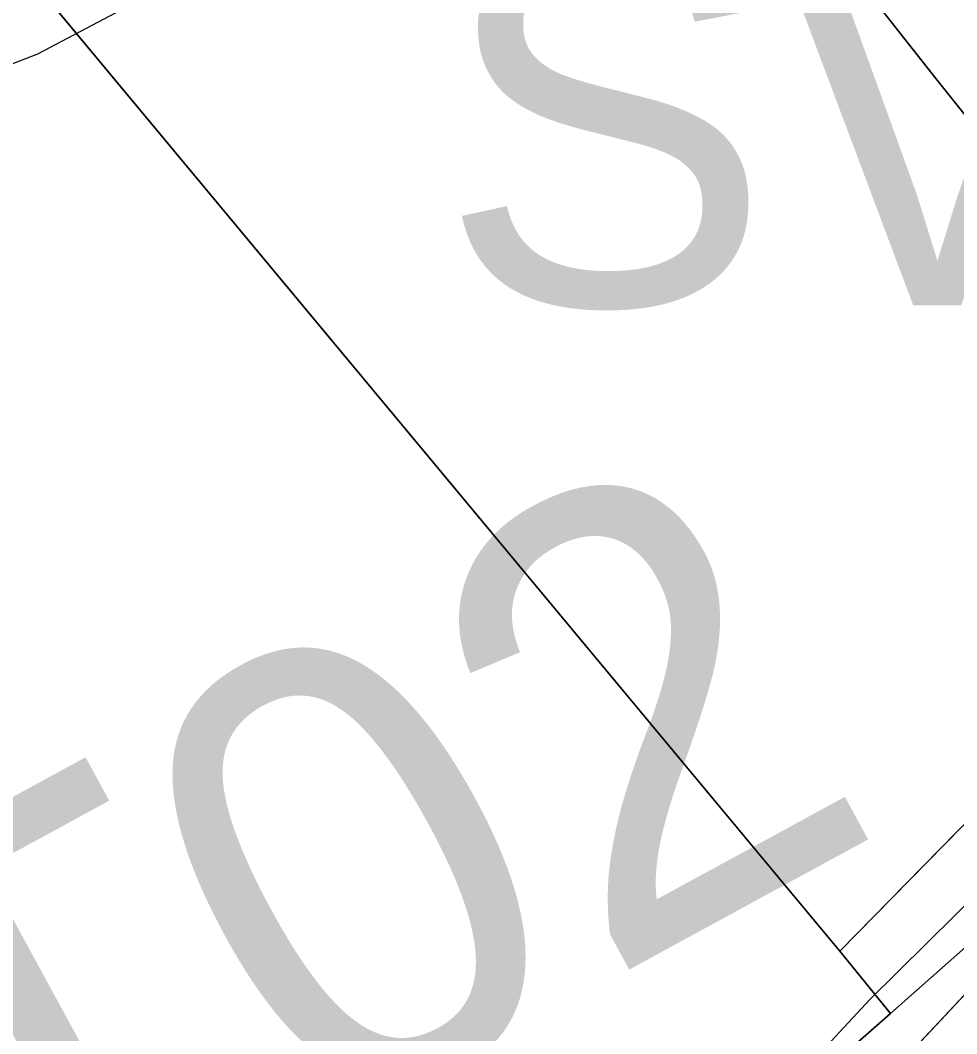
# Model space of a CAD drawing. Extents: x -706130 to -698555, y -971544 to -967260.
# Drawn here: x -704396.08 to -704370.92, y -970158.79 to -970131.57 of the extents above; entities that cross this region are included whole.
import ezdxf

# ---------------------------------------------------------------- set-up
doc = ezdxf.new("R2010")
doc.units = 0
for name, color, linetype in [('BPEJ hranice S', 7, 'Continuous'), ('BPEJ I-II trida ochrany S', 7, 'Continuous'), ('Docházková izochrona - BUS S', 7, 'Continuous'), ('Docházková izochrona - VLAK N', 7, 'Continuous'), ('KN_Hranice_parcel', 7, 'Continuous'), ('KN_Polygon parcely', 7, 'Continuous'), ('KN_POZEMKY_11_VODNI_PLOCHA', 7, 'Continuous'), ('KN_POZEMKY_14_OSTATNI PLOCHA', 7, 'Continuous'), ('KN_POZEMKY_5_ZAHRADA', 7, 'Continuous'), ('KN_POZEMKY_7_TTP', 7, 'Continuous'), ('KN_VYUZITI_07_vodni plocha_tok prirozeny', 7, 'Continuous'), ('KN_VYUZITI_26_ostatni plocha_jina plocha', 7, 'Continuous'), ('Koridor pro revitalizaci a rozvolneni toku popis N', 7, 'Continuous'), ('Plochy smíšené nezastavěného území všeobecné S', 7, 'Continuous'), ('Plochy smíšené obytné venkovské S', 7, 'Continuous'), ('Plochy vodní a vodnich toku S', 7, 'Continuous'), ('Plochy zeleně sídelní ostatní S', 7, 'Continuous'), ('Regulační bloky v krajině S', 7, 'Continuous'), ('Regulační bloky v krajině S  TIS', 7, 'Continuous'), ('Regulační bloky zastavěné S', 7, 'Continuous'), ('Regulační kódy zastavěné S', 7, 'Continuous'), ('Zastavene uzemi N', 7, 'Continuous'), ('Zastavene uzemi plochy N', 7, 'Continuous'), ('Záplavové území stanovene S', 7, 'Continuous'), ('Záplavového území_aktivní zóna S', 7, 'Continuous')]:
    doc.layers.add(name, color=color, linetype=linetype)

msp = doc.modelspace()

# ---------------------------------------------------------------- linework, layer by layer
at = {"layer": 'BPEJ hranice S'}
for points in [[(-704374.745, -970128.973), (-704371.478, -970133.132), (-704362.806, -970143.976), (-704362.45, -970144.737), (-704360.924, -970147.999), (-704358.111, -970154.01), (-704357.83, -970154.611), (-704357.193, -970155.972), (-704355.992, -970158.539), (-704354.792, -970162.584), (-704353.894, -970165.608), (-704352.747, -970169.471), (-704352.447, -970170.482), (-704352.624, -970171.915), (-704354.19, -970184.627), (-704354.367, -970186.056), (-704354.5, -970187.135), (-704355.235, -970193.101), (-704355.864, -970195.572)], [(-704322.312, -970131.353), (-704329.974, -970139.019), (-704330.011, -970139.046), (-704336.737, -970144.092), (-704339.645, -970146.274), (-704344.012, -970149.55), (-704344.613, -970150.001), (-704349.505, -970153.672), (-704352.326, -970155.788), (-704355.992, -970158.539), (-704357.193, -970155.972), (-704357.83, -970154.611), (-704358.111, -970154.01), (-704360.924, -970147.999), (-704362.45, -970144.737), (-704362.806, -970143.976), (-704371.478, -970133.132), (-704374.745, -970128.973)]]:
    msp.add_lwpolyline(points, dxfattribs=at)
at = {"layer": 'BPEJ I-II trida ochrany S'}
msp.add_lwpolyline([(-704374.745, -970128.973), (-704371.478, -970133.132), (-704362.806, -970143.976)], dxfattribs=at)
at = {"layer": 'Docházková izochrona - BUS S'}
msp.add_arc((-704361.829, -969946.93), 400, 155.51821, 17.33949, dxfattribs=at)
at = {"layer": 'Docházková izochrona - VLAK N'}
msp.add_circle((-704165.451, -969778.767), 800, dxfattribs=at)
at = {"layer": 'KN_Hranice_parcel'}
for p, q in [((-704374.06, -970156.58), (-704396.45, -970129.66)), ((-704363.85, -970150.42), (-704374.17, -970161.44)), ((-704372.7, -970158.25), (-704363.85, -970150.42)), ((-704372.7, -970158.25), (-704374.06, -970156.58))]:
    msp.add_line(p, q, dxfattribs=at)
for points in [[(-704374.06, -970156.58), (-704352.52, -970134.61), (-704330.42, -970104.89)], [(-704374.17, -970161.44), (-704374.1, -970159.48), (-704372.7, -970158.25)]]:
    msp.add_lwpolyline(points, dxfattribs=at)
at = {"layer": 'KN_Polygon parcely'}
for points in [[(-704527.32, -970141.07), (-704503.06, -970193.43), (-704484.53, -970216.5), (-704449.56, -970228.09), (-704430.07, -970211.82), (-704416.97, -970200.62), (-704374.26, -970163.76), (-704374.17, -970161.44), (-704374.1, -970159.48), (-704372.7, -970158.25), (-704374.06, -970156.58), (-704396.45, -970129.66), (-704427.42, -970083.15), (-704426.26, -970081.19), (-704421.46, -970073.09), (-704427.42, -970074.47), (-704487.86, -970093.08), (-704494.57, -970076.59), (-704555.75, -970097.96), (-704542.47, -970118.54)], [(-704396.45, -970129.66), (-704374.06, -970156.58), (-704352.52, -970134.61), (-704330.42, -970104.89), (-704331.37, -970094.3), (-704333.04, -970094.82), (-704344.92, -970098.51), (-704344.34, -970100.67), (-704343.77, -970102.8), (-704358.32, -970119.59), (-704378.87, -970131.33), (-704383.01, -970124.07)], [(-704363.85, -970150.42), (-704354.07, -970142.33), (-704339.88, -970120.57), (-704330.42, -970104.89), (-704352.52, -970134.61), (-704374.06, -970156.58), (-704372.7, -970158.25)], [(-704374.41, -970167.89), (-704374.49, -970170.08), (-704373.21, -970168.89), (-704364.61, -970159.05), (-704357.62, -970153.63), (-704348.6, -970146.63), (-704354.07, -970142.33), (-704363.85, -970150.42), (-704374.17, -970161.44), (-704374.26, -970163.76)], [(-704374.17, -970161.44), (-704363.85, -970150.42), (-704372.7, -970158.25), (-704374.1, -970159.48)]]:
    msp.add_lwpolyline(points, close=True, dxfattribs=at)
at = {"layer": 'KN_POZEMKY_11_VODNI_PLOCHA'}
msp.add_line((-704374.17, -970161.44), (-704363.85, -970150.42), dxfattribs=at)
at = {"layer": 'KN_POZEMKY_14_OSTATNI PLOCHA'}
for p, q in [((-704374.06, -970156.58), (-704352.52, -970134.61)), ((-704363.85, -970150.42), (-704374.17, -970161.44)), ((-704372.7, -970158.25), (-704363.85, -970150.42)), ((-704363.85, -970150.42), (-704372.7, -970158.25)), ((-704372.7, -970158.25), (-704374.06, -970156.58)), ((-704374.1, -970159.48), (-704372.7, -970158.25))]:
    msp.add_line(p, q, dxfattribs=at)
at = {"layer": 'KN_POZEMKY_5_ZAHRADA'}
for p, q in [((-704374.06, -970156.58), (-704396.45, -970129.66)), ((-704352.52, -970134.61), (-704374.06, -970156.58))]:
    msp.add_line(p, q, dxfattribs=at)
at = {"layer": 'KN_POZEMKY_7_TTP'}
for p, q in [((-704396.45, -970129.66), (-704374.06, -970156.58)), ((-704374.06, -970156.58), (-704372.7, -970158.25)), ((-704372.7, -970158.25), (-704374.1, -970159.48))]:
    msp.add_line(p, q, dxfattribs=at)
at = {"layer": 'KN_VYUZITI_07_vodni plocha_tok prirozeny'}
msp.add_line((-704374.17, -970161.44), (-704363.85, -970150.42), dxfattribs=at)
at = {"layer": 'KN_VYUZITI_26_ostatni plocha_jina plocha'}
for p, q in [((-704374.06, -970156.58), (-704352.52, -970134.61)), ((-704363.85, -970150.42), (-704374.17, -970161.44)), ((-704372.7, -970158.25), (-704363.85, -970150.42)), ((-704363.85, -970150.42), (-704372.7, -970158.25)), ((-704372.7, -970158.25), (-704374.06, -970156.58)), ((-704374.1, -970159.48), (-704372.7, -970158.25))]:
    msp.add_line(p, q, dxfattribs=at)
at = {"layer": 'Plochy smíšené nezastavěného území všeobecné S'}
msp.add_line((-704374.06, -970156.58), (-704395.719, -970130.539), dxfattribs=at)
msp.add_lwpolyline([(-704374.17, -970161.44), (-704374.1, -970159.48), (-704372.7, -970158.25), (-704374.06, -970156.58)], dxfattribs=at)
at = {"layer": 'Plochy smíšené obytné venkovské S'}
msp.add_line((-704374.06, -970156.58), (-704352.52, -970134.61), dxfattribs=at)
msp.add_lwpolyline([(-704396.45, -970129.66), (-704395.719, -970130.539), (-704374.06, -970156.58)], dxfattribs=at)
at = {"layer": 'Plochy vodní a vodnich toku S'}
msp.add_line((-704363.85, -970150.42), (-704374.17, -970161.44), dxfattribs=at)
at = {"layer": 'Plochy zeleně sídelní ostatní S'}
for p, q in [((-704352.52, -970134.61), (-704374.06, -970156.58)), ((-704374.17, -970161.44), (-704363.85, -970150.42))]:
    msp.add_line(p, q, dxfattribs=at)
msp.add_lwpolyline([(-704374.06, -970156.58), (-704372.7, -970158.25), (-704374.1, -970159.48), (-704374.17, -970161.44)], dxfattribs=at)
at = {"layer": 'Regulační bloky v krajině S'}
for p, q in [((-704374.06, -970156.58), (-704395.719, -970130.539)), ((-704363.85, -970150.42), (-704374.17, -970161.44)), ((-704372.7, -970158.25), (-704374.06, -970156.58)), ((-704374.1, -970159.48), (-704372.7, -970158.25))]:
    msp.add_line(p, q, dxfattribs=at)
at = {"layer": 'Regulační bloky v krajině S  TIS'}
msp.add_line((-704363.85, -970150.42), (-704374.17, -970161.44), dxfattribs=at)
at = {"layer": 'Regulační bloky zastavěné S'}
for p, q in [((-704395.719, -970130.539), (-704374.06, -970156.58)), ((-704352.52, -970134.61), (-704374.06, -970156.58)), ((-704374.17, -970161.44), (-704363.85, -970150.42))]:
    msp.add_line(p, q, dxfattribs=at)
for points in [[(-704374.06, -970156.58), (-704352.52, -970134.61), (-704330.42, -970104.89)], [(-704374.06, -970156.58), (-704372.7, -970158.25), (-704374.1, -970159.48)]]:
    msp.add_lwpolyline(points, dxfattribs=at)
at = {"layer": 'Zastavene uzemi N'}
msp.add_lwpolyline([(-704487.86, -970093.08), (-704427.42, -970074.47), (-704421.46, -970073.09), (-704426.26, -970081.19), (-704396.17, -970126.11), (-704396.45, -970129.66), (-704374.06, -970156.58), (-704372.7, -970158.25), (-704374.1, -970159.48), (-704374.17, -970161.44), (-704374.26, -970163.76), (-704374.41, -970167.89), (-704374.49, -970170.08), (-704381.73, -970177.47), (-704393.35, -970187.6), (-704412.95, -970204.59)], dxfattribs=at)
at = {"layer": 'Zastavene uzemi plochy N'}
msp.add_lwpolyline([(-704487.86, -970093.08), (-704427.42, -970074.47), (-704421.46, -970073.09), (-704426.26, -970081.19), (-704396.17, -970126.11), (-704396.45, -970129.66), (-704374.06, -970156.58), (-704372.7, -970158.25), (-704374.1, -970159.48), (-704374.17, -970161.44), (-704374.26, -970163.76), (-704374.41, -970167.89), (-704374.49, -970170.08), (-704381.73, -970177.47), (-704393.35, -970187.6), (-704412.95, -970204.59)], dxfattribs=at)
at = {"layer": 'Záplavové území stanovene S'}
msp.add_lwpolyline([(-704393.194, -970131.194), (-704395.625, -970132.476), (-704400.29, -970134.29), (-704405.324, -970134.074), (-704406.07, -970133.888), (-704407.09, -970132.84), (-704407.443, -970131.693), (-704409.278, -970131.547), (-704414.966, -970132.625), (-704420.778, -970133.972), (-704423.421, -970133.863), (-704424.607, -970132.857), (-704421.301, -970132.625), (-704423.301, -970130.625)], dxfattribs=at)
at = {"layer": 'Záplavového území_aktivní zóna S'}
msp.add_lwpolyline([(-704346.375, -970131.125), (-704346.688, -970132.062), (-704348.5, -970134.75), (-704350.312, -970136.062), (-704350.5, -970136.625), (-704351.25, -970137.5), (-704351.688, -970138.688), (-704352.312, -970139.562), (-704358.368, -970144.407), (-704363.245, -970148.66), (-704367.913, -970152.602), (-704373.25, -970157.875), (-704374.875, -970159.625), (-704376.5, -970162.625), (-704379.5, -970165.875), (-704379.5, -970166.125), (-704381, -970167.75), (-704381.875, -970168.375), (-704383.75, -970169.125), (-704386.25, -970171.312), (-704388.688, -970173.938), (-704392.562, -970177.812), (-704399.037, -970181.755)], dxfattribs=at)

# ---------------------------------------------------------------- texts
at = {"layer": 'Koridor pro revitalizaci a rozvolneni toku popis N'}
msp.add_text('CNU-RT02', height=12, rotation=28.5821, dxfattribs=at).set_placement((-704442.27, -970191.15))
at = {"layer": 'Regulační kódy zastavěné S'}
msp.add_text('SV.1.15.70', height=10, dxfattribs=at).set_placement((-704384.822, -970139.221))

doc.saveas('drawing.dxf')
